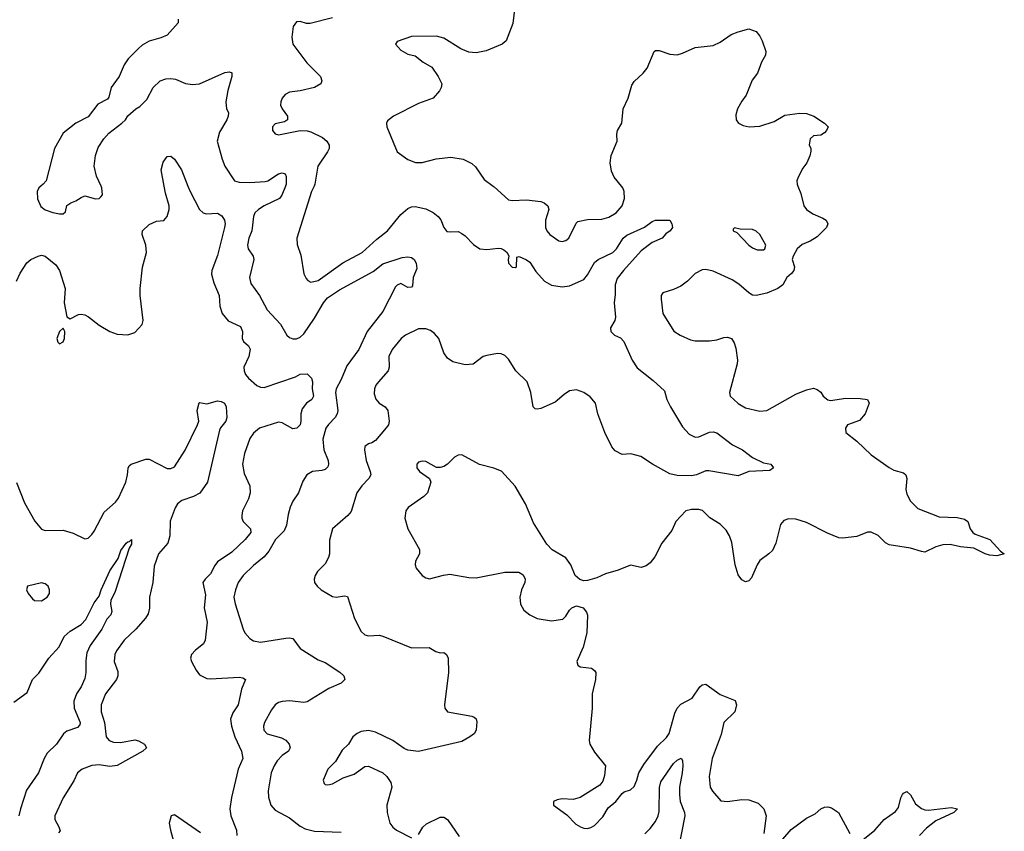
# Model space of a CAD drawing. Header units: inches. Extents: x 2001573 to 2220545, y 644482 to 846830.
# Tile 718 of 755: x 2152768 to 2158252, y 796404 to 800927. Entities that reach past the tile are written whole.
import ezdxf

# ---------------------------------------------------------------- set-up
doc = ezdxf.new("R2010")
doc.units = ezdxf.units.IN
doc.header["$MEASUREMENT"] = 0
doc.layers.add('C1759', color=7, linetype='Continuous')
doc.layers.add('C1850', color=7, linetype='Continuous')

msp = doc.modelspace()

# ---------------------------------------------------------------- linework, layer by layer
at = {"layer": 'C1759', "color": 5}
for points, elevation in [([(2152750.8, 799470), (2152770, 799514.4), (2152806.9, 799573.1), (2152829.6, 799590), (2152870, 799610.2), (2152890, 799614.3), (2152910, 799610.3), (2152970, 799560.3), (2152990.2, 799530), (2153022, 799430), (2153015.3, 799350), (2153030.9, 799270.9), (2153050, 799261), (2153095.3, 799284.7), (2153110, 799286.7), (2153130, 799281.7), (2153151, 799271), (2153210, 799224.9), (2153270, 799188.9), (2153310, 799174.6), (2153370, 799170.3), (2153410, 799183.8), (2153450, 799228), (2153456.4, 799250), (2153438.4, 799390), (2153438.2, 799430), (2153452.5, 799547.5), (2153474.3, 799630), (2153470.9, 799670), (2153449.7, 799730), (2153451.3, 799750), (2153490, 799785.7), (2153530, 799803.7), (2153570, 799808.2), (2153590, 799830.8), (2153599.8, 799870), (2153599.8, 799890), (2153580.6, 799960.6), (2153573.1, 800000)], 320), ([(2152886.4, 800000), (2152874, 799990), (2152864.9, 799970), (2152868.1, 799928.1), (2152885.8, 799885.8), (2152910, 799867.3), (2152952.8, 799852.8), (2152990, 799844.4), (2153010, 799844.9), (2153022.7, 799857.3), (2153030, 799891.3), (2153052.5, 799907.5), (2153081.5, 799918.5), (2153110, 799936), (2153130, 799944.7), (2153190, 799928), (2153210, 799931), (2153220.2, 799939.8), (2153229.1, 799950.9), (2153226, 799990), (2153221.5, 800000)], 340), ([(2153705.1, 800000), (2153716.8, 799970), (2153770, 799868.8), (2153790, 799850.2), (2153806.2, 799846.2), (2153870, 799848.6), (2153894, 799834), (2153908.6, 799810), (2153912.2, 799790), (2153908.7, 799770), (2153870, 799612.3), (2153838.3, 799530), (2153836.9, 799510), (2153850, 799460.5), (2153878.8, 799390), (2153883.6, 799330), (2153896.5, 799290), (2153929.4, 799249.4), (2153997.5, 799217.5), (2154008.2, 799190), (2154007.9, 799150), (2154013.8, 799133.8), (2154041.6, 799110), (2154051.3, 799091.3), (2154043.5, 799050), (2154017.1, 798990), (2154018.6, 798970), (2154026.4, 798950), (2154042.2, 798930), (2154088.9, 798888.9), (2154110, 798879.2), (2154130, 798877.9), (2154303.4, 798936.6), (2154330, 798952.2), (2154370, 798954), (2154393.7, 798930), (2154398, 798910), (2154397.5, 798870), (2154405.2, 798830), (2154394.6, 798810), (2154365.5, 798790), (2154340.9, 798759.1), (2154333.6, 798730), (2154334.6, 798690), (2154330.4, 798670), (2154311, 798650), (2154290, 798648), (2154230, 798681.4), (2154210, 798683.4), (2154103.1, 798650), (2154070, 798623.1), (2154050, 798593.7), (2154020.4, 798510), (2154009, 798450), (2154017.5, 798397.5), (2154050.1, 798330), (2154052.2, 798290), (2154042.4, 798257.6), (2154009.4, 798190), (2154004.5, 798164.4), (2154004.7, 798150), (2154013.4, 798130), (2154054.2, 798090), (2154055.1, 798070), (2154024.4, 798030), (2153950, 797960.4), (2153870, 797905.7), (2153854.3, 797885.7), (2153830, 797839.3), (2153801.2, 797810), (2153788.4, 797790), (2153802.5, 797722.5), (2153794.6, 797650), (2153812.3, 797570), (2153801.8, 797470), (2153791.4, 797448.6), (2153746.6, 797413.4), (2153724.9, 797390), (2153718.9, 797370), (2153725.3, 797350), (2153750, 797303), (2153770, 797276.4), (2153810, 797256), (2153830, 797253.4), (2153990, 797263.7), (2154010, 797260.4), (2154024.9, 797250), (2154003.2, 797196.8), (2153984.7, 797110), (2153955.9, 797064.1), (2153942.8, 797030), (2153946.9, 796990), (2153966.7, 796930), (2154003.8, 796850), (2154010.2, 796810), (2153984.2, 796750), (2153947.8, 796592.2), (2153939, 796530), (2153944.9, 796490), (2153976, 796410), (2153978.3, 796381.7)], 320), ([(2154248.6, 800000), (2154228.5, 799950), (2154215.5, 799930), (2154130.3, 799890), (2154098, 799870), (2154077.8, 799850), (2154070.2, 799829.8), (2154061.3, 799750), (2154044, 799710), (2154036.9, 799670), (2154040.3, 799650), (2154068.7, 799610), (2154072.6, 799590), (2154047.8, 799490), (2154056.3, 799456.3), (2154103.6, 799390), (2154146.9, 799310), (2154220.3, 799230), (2154255.8, 799170), (2154270, 799157), (2154290, 799148.1), (2154310, 799148.4), (2154330, 799158.8), (2154350, 799176.2), (2154410, 799264.5), (2154460.8, 799350), (2154483.2, 799376.8), (2154550, 799421.8), (2154736.7, 799523.3), (2154790, 799566.5), (2154898.8, 799601.2), (2154930, 799606.4), (2154950, 799602), (2154964.7, 799590), (2154977.1, 799570), (2154979.1, 799540.9), (2154960.3, 799490), (2154955.6, 799444.4), (2154950, 799436.2), (2154930, 799435.1), (2154890, 799456.3), (2154870, 799448), (2154861.7, 799438.3), (2154790, 799300.3), (2154703.2, 799190), (2154657.3, 799090), (2154590, 798998.7), (2154557.9, 798922.1), (2154530.2, 798870), (2154526.4, 798850), (2154540.2, 798750), (2154536, 798730), (2154524.5, 798710), (2154488, 798672), (2154473.5, 798650), (2154457, 798590), (2154462.3, 798530), (2154486.2, 798470), (2154488.2, 798450), (2154484.3, 798435.7), (2154470, 798420.4), (2154450, 798414.2), (2154398, 798410), (2154367.7, 798390), (2154344.4, 798355.6), (2154321.3, 798290), (2154290, 798243.7), (2154274.6, 798210), (2154262.8, 798170), (2154253.4, 798110), (2154241.1, 798078.9), (2154192.9, 798030), (2154155.1, 797964.9), (2154130, 797934), (2154070, 797886), (2154013.4, 797830), (2153984.4, 797790), (2153970.4, 797750), (2153960.5, 797710), (2153967.9, 797672.1), (2154011.8, 797530), (2154022, 797510), (2154050, 797479.5), (2154070, 797465.7), (2154110, 797458.3), (2154250, 797480.9), (2154270, 797482.6), (2154290, 797478), (2154330, 797423.8), (2154430, 797360.4), (2154470, 797344.9), (2154551.6, 797291.6), (2154574, 797270), (2154578.4, 797250), (2154559.3, 797230), (2154490, 797200.8), (2154370, 797125.1), (2154350, 797121.5), (2154270, 797131.5), (2154230, 797127.8), (2154210, 797122.7), (2154190.4, 797110), (2154170, 797080.5), (2154131.3, 797010), (2154126, 796990), (2154127.7, 796967.7), (2154147.1, 796947.1), (2154225.5, 796925.5), (2154250, 796912), (2154268.8, 796890), (2154274, 796870), (2154264.9, 796850), (2154230, 796827.1), (2154202.8, 796797.2), (2154185.4, 796770), (2154169.2, 796730), (2154152.2, 796630), (2154154.6, 796594.6), (2154166.7, 796550), (2154190, 796521.5), (2154270, 796480.2), (2154330, 796432.3), (2154357.7, 796417.7), (2154410, 796404.4), (2154558.9, 796398.9)], 340), ([(2154407.5, 800000), (2154393.4, 799970), (2154311.4, 799710), (2154313.5, 799673.5), (2154334.2, 799614.2), (2154351.3, 799511.3), (2154364.5, 799484.5), (2154373.6, 799473.6), (2154390, 799464.6), (2154430, 799474.4), (2154567.5, 799572.5), (2154675.6, 799630), (2154756.5, 799703.5), (2154816.1, 799750), (2154890, 799841.2), (2154930, 799874.2), (2154950, 799883.9), (2154970, 799885.8), (2155030, 799872.6), (2155070, 799853.1), (2155099.3, 799830), (2155112.7, 799812.7), (2155130.4, 799770), (2155147.7, 799747.7), (2155170, 799744.2), (2155210, 799746.3), (2155230, 799736.5), (2155250, 799722.3), (2155295, 799675), (2155330, 799650.3), (2155370, 799646.3), (2155433.3, 799653.3), (2155450, 799652), (2155464.6, 799644.6), (2155484, 799630), (2155492, 799610), (2155488, 799590), (2155490.8, 799570), (2155510, 799548.4), (2155530, 799545.5), (2155535.1, 799550), (2155536.4, 799603.6), (2155550, 799606.8), (2155590, 799588.5), (2155610, 799575.3), (2155643.3, 799523.3), (2155690.3, 799470), (2155730, 799448.4), (2155790, 799438.6), (2155830, 799444.7), (2155910, 799480.2), (2155930, 799504.6), (2155970, 799573.8), (2155990, 799591.2), (2156071.1, 799630), (2156092, 799650), (2156129.8, 799710), (2156150, 799726.7), (2156248.2, 799771.8), (2156290, 799802.4), (2156310, 799810.5), (2156390, 799810.6), (2156400.7, 799790), (2156404, 799770), (2156390.8, 799750), (2156366.9, 799733.1), (2156347.3, 799710), (2156290, 799684.7), (2156230, 799638.5), (2156130.2, 799530), (2156095.9, 799484.1), (2156085.1, 799450), (2156084.5, 799395.5), (2156078.5, 799350), (2156086.2, 799270), (2156083.2, 799250), (2156058.7, 799210), (2156060.3, 799190), (2156080.4, 799170), (2156113.6, 799153.6), (2156133.7, 799133.7), (2156180.2, 799030), (2156207.5, 798987.5), (2156296.8, 798916.8), (2156359.5, 798859.5), (2156373.1, 798810), (2156392.4, 798770), (2156458.9, 798658.9), (2156497.3, 798617.3), (2156530, 798600.9), (2156550, 798601.7), (2156610, 798628.2), (2156630, 798630.3), (2156650, 798624.4), (2156737.8, 798557.7), (2156794, 798530), (2156850, 798488), (2156910, 798457.1), (2156951, 798450), (2156966.8, 798430), (2156945.5, 798414.5), (2156830, 798408.5), (2156770, 798385.1), (2156606.1, 798413.9), (2156590, 798414), (2156537.3, 798390), (2156510, 798385.3), (2156430, 798387.2), (2156390, 798396.2), (2156292.6, 798450), (2156227.5, 798492.5), (2156171.7, 798508.3), (2156123.9, 798503.9), (2156084.4, 798524.4), (2156066.2, 798546.2), (2156026.3, 798626.3), (2155987.3, 798730), (2155975.1, 798790), (2155945.5, 798825.5), (2155910, 798849.8), (2155870, 798864.4), (2155830, 798858.3), (2155800.6, 798839.4), (2155750, 798796.3), (2155670, 798761.3), (2155650, 798756.2), (2155639.5, 798759.5), (2155627.3, 798770), (2155614.7, 798850), (2155594.5, 798910), (2155531.1, 798970), (2155490, 799034.5), (2155470, 799055.6), (2155450, 799065.6), (2155430, 799066.3), (2155370, 799055.8), (2155350, 799049.7), (2155292.9, 799007.1), (2155250, 799003.5), (2155181.3, 799021.3), (2155150, 799041), (2155130, 799071.5), (2155102.3, 799150), (2155079.1, 799179.1), (2155055.4, 799195.4), (2155030, 799203.9), (2154990, 799204.4), (2154917, 799170), (2154892, 799150), (2154842.3, 799090), (2154823.2, 799050), (2154825.5, 798990), (2154820.9, 798970), (2154766.3, 798910), (2154751.6, 798890), (2154744, 798870), (2154742.5, 798842.5), (2154752, 798812), (2154770, 798790.7), (2154802.8, 798770), (2154819.1, 798750), (2154826.4, 798690), (2154822.4, 798670), (2154810, 798652.3), (2154750, 798582), (2154730, 798569.6), (2154710, 798563.7), (2154690.5, 798549.5), (2154688.2, 798530), (2154698.3, 798470), (2154720.8, 798410), (2154723.6, 798390), (2154713.1, 798370), (2154674.3, 798330), (2154646.3, 798290), (2154613.9, 798186.1), (2154595.5, 798164.5), (2154510.3, 798089.7), (2154493.5, 798026.5), (2154493.7, 797950), (2154488.8, 797930), (2154470, 797895.1), (2154427.5, 797852.5), (2154413.4, 797830), (2154408.2, 797810), (2154410.5, 797790.5), (2154424, 797770), (2154447.3, 797750), (2154510, 797712), (2154530, 797708.9), (2154577.3, 797717.3), (2154593.7, 797713.7), (2154633.7, 797590), (2154670, 797517.3), (2154690, 797499.3), (2154710, 797494), (2154770, 797496.5), (2154790, 797492), (2154950, 797426), (2155048.2, 797428.2), (2155085.8, 797405.8), (2155110, 797399.3), (2155130, 797400.7), (2155146, 797390), (2155154, 797370), (2155156, 797290), (2155134.8, 797110), (2155136, 797090), (2155150.8, 797070.8), (2155286, 797046), (2155299.8, 797039.8), (2155310, 797032), (2155314.4, 797014.4), (2155310.7, 796970), (2155301, 796950), (2155276, 796930), (2155230, 796905.6), (2154990, 796849.6), (2154930, 796857), (2154910, 796865.1), (2154846.6, 796910), (2154750, 796956.4), (2154710, 796966.6), (2154670, 796960.5), (2154647.3, 796950), (2154624, 796930), (2154598.8, 796890), (2154563.4, 796856.6), (2154526.4, 796793.6), (2154484.9, 796750), (2154458.8, 796690), (2154464.7, 796670), (2154470, 796664.7), (2154483.5, 796663.5), (2154510, 796668), (2154570, 796702), (2154630, 796722), (2154690, 796764.9), (2154710, 796768), (2154790.2, 796730.2), (2154812.2, 796710), (2154835.8, 796675.8), (2154840.3, 796650), (2154812.9, 796550), (2154814.9, 796510), (2154830.3, 796450.3), (2154846.6, 796426.6), (2154867.3, 796410), (2154950, 796367.7)], 360), ([(2157101.6, 800000), (2157117.8, 799957.8), (2157135.3, 799890), (2157150.4, 799870), (2157184.7, 799844.7), (2157242, 799822), (2157260.4, 799810), (2157268.5, 799790), (2157262, 799770), (2157210, 799717.4), (2157170, 799692.6), (2157125.9, 799674.1), (2157098.4, 799650), (2157075.5, 799610), (2157070.5, 799590), (2157084, 799550), (2157078.8, 799530), (2157067.5, 799512.5), (2157041, 799490), (2157018, 799450), (2156991.3, 799430), (2156930, 799403.7), (2156870, 799389.6), (2156850, 799392.3), (2156830, 799404.5), (2156773.8, 799453.8), (2156736.6, 799476.6), (2156630, 799525.3), (2156590, 799534.2), (2156570, 799532.4), (2156530, 799513), (2156487.2, 799470), (2156450, 799443.1), (2156410, 799424), (2156350, 799405.2), (2156340.5, 799390), (2156340.4, 799370), (2156350.4, 799290), (2156411.7, 799191.7), (2156446.8, 799170), (2156503.7, 799143.7), (2156530, 799138.3), (2156610, 799138), (2156650, 799143.1), (2156690, 799156.5), (2156710, 799157.6), (2156733.4, 799150), (2156747, 799127), (2156756.7, 799096.7), (2156766.7, 799030), (2156764.9, 799010), (2156720.5, 798850), (2156726, 798830), (2156744.9, 798810), (2156770, 798787.9), (2156810, 798763.6), (2156890, 798745.3), (2156930, 798748.8), (2157090, 798840.4), (2157150, 798864.9), (2157190, 798874), (2157210, 798866.8), (2157230, 798850.8), (2157244, 798830), (2157268.5, 798808.5), (2157284.4, 798804.4), (2157370, 798818.7), (2157450, 798816.4), (2157490.4, 798810.3), (2157499.1, 798790), (2157476.3, 798730), (2157446.2, 798693.8), (2157378.8, 798670), (2157368, 798650), (2157370, 798626.8), (2157430, 798578), (2157510, 798502.6), (2157610, 798431.6), (2157637.3, 798417.3), (2157690, 798401.1), (2157704.4, 798390), (2157708.9, 798370), (2157703.2, 798310), (2157710, 798284), (2157730, 798243.8), (2157770, 798203.1), (2157890, 798156), (2157990, 798152.4), (2158030, 798143.1), (2158048, 798130), (2158062.4, 798090), (2158076.3, 798070), (2158090, 798060.4), (2158171.1, 798031.1), (2158230, 797964.7), (2158252, 797950), (2158210, 797939.5), (2158170, 797942.3), (2158144.5, 797950), (2158082.8, 797982.8), (2158008.8, 797988.8), (2157950, 798003.5), (2157910, 798000.4), (2157870.8, 797990), (2157810, 797960.4), (2157790, 797962.7), (2157730, 797982.9), (2157610, 798001.4), (2157590, 798012.4), (2157550, 798053.5), (2157510, 798071.5), (2157490, 798071.8), (2157430, 798048), (2157350, 798038), (2157330, 798040.3), (2157266.6, 798066.6), (2157150, 798125.4), (2157090, 798142.9), (2157050, 798145.6), (2157024.5, 798135.5), (2157005.3, 798114.7), (2156980.3, 798010), (2156960.3, 797970), (2156940.4, 797950), (2156890, 797913.6), (2156874.6, 797890), (2156843.9, 797816.1), (2156830, 797799.3), (2156810, 797795.1), (2156790, 797805.2), (2156770, 797834), (2156752.6, 797890), (2156734.1, 798014.1), (2156721.7, 798050), (2156702.4, 798082.4), (2156670, 798115.1), (2156611, 798151), (2156571.5, 798191.5), (2156550, 798197.3), (2156510, 798198.3), (2156478.8, 798190), (2156422, 798130), (2156399.3, 798080.7), (2156344.6, 798010), (2156305.8, 797934.2), (2156279.3, 797900.7), (2156257.1, 797882.9), (2156230, 797875.1), (2156170, 797887), (2156100.5, 797859.5), (2156030, 797839.1), (2155982.4, 797817.6), (2155930, 797801.7), (2155910, 797800.4), (2155887.1, 797807.1), (2155861.6, 797830), (2155836.9, 797890), (2155810, 797929.2), (2155732.9, 797972.9), (2155704, 798004), (2155630, 798122.7), (2155584.7, 798230), (2155527.1, 798327.1), (2155451.9, 798411.9), (2155408.8, 798428.8), (2155328.7, 798448.7), (2155230, 798502.7), (2155210, 798501.2), (2155190, 798489.2), (2155150.8, 798450), (2155130, 798437), (2155110, 798432), (2155090, 798432.3), (2155030, 798464.5), (2155010, 798467), (2154990, 798460.9), (2154980.5, 798450), (2154979.3, 798430), (2154994.8, 798410), (2155050.7, 798370.7), (2155058.8, 798350), (2155039.3, 798290), (2155019.1, 798270), (2154931.8, 798208.2), (2154918, 798190), (2154912.7, 798150), (2154930.3, 798090.3), (2154995.6, 797975.6), (2154994.9, 797950), (2154973, 797910), (2154970.5, 797890), (2154976.3, 797870), (2155010, 797830.7), (2155030, 797816.3), (2155050, 797810.6), (2155128, 797832), (2155163.5, 797836.5), (2155270, 797819.5), (2155310, 797817.6), (2155470, 797848.4), (2155547.7, 797847.7), (2155572.7, 797832.7), (2155584, 797810), (2155582, 797790), (2155563.8, 797750), (2155553, 797710), (2155558, 797670), (2155576.4, 797636.4), (2155610, 797610.6), (2155650.4, 797590.4), (2155730, 797576.3), (2155792.9, 797587.1), (2155810, 797602.8), (2155830, 797637.3), (2155842.7, 797650), (2155870, 797661.6), (2155906, 797650), (2155925.2, 797625.2), (2155930.6, 797609.4), (2155926, 797510), (2155906.4, 797430), (2155870.7, 797350), (2155876, 797330), (2155890, 797320.7), (2155952.7, 797312.7), (2155970, 797301), (2155976.3, 797290), (2155975.8, 797250), (2155956.5, 797170), (2155956.9, 797090), (2155939.5, 796910), (2155943.7, 796890), (2155970, 796844.9), (2156030.6, 796770), (2156025.2, 796714.8), (2156016.4, 796683.6), (2155998.8, 796661.2), (2155890, 796592.3), (2155850, 796580.9), (2155790, 796585.2), (2155760.7, 796579.3), (2155742, 796570), (2155741, 796550), (2155816.1, 796496.1), (2155864.7, 796444.7), (2155891.3, 796430), (2155910, 796422), (2155930, 796420.7), (2155950, 796424.9), (2155970, 796437.3), (2156015.6, 796484.4), (2156045.7, 796534.3), (2156089.2, 796570), (2156124.1, 796615.9), (2156135.5, 796624.5), (2156170, 796636.3), (2156190, 796654), (2156206, 796690), (2156215.8, 796730), (2156243.6, 796776.4), (2156321.3, 796878.7), (2156370, 796926.9), (2156385, 796950), (2156417.6, 797062.4), (2156430, 797090.3), (2156450, 797112.3), (2156513.6, 797146.4), (2156557, 797210), (2156570, 797220.4), (2156590, 797223.7), (2156670, 797167.1), (2156753.5, 797133.5), (2156760.7, 797110), (2156750.4, 797069.7), (2156690.2, 797009.8), (2156675.5, 796944.5), (2156624.1, 796810), (2156608.6, 796710), (2156613.8, 796650), (2156627.1, 796627.1), (2156673.7, 796573.7), (2156710, 796570.3), (2156790, 796580.7), (2156830, 796579.6), (2156880.5, 796560.5), (2156912.4, 796530), (2156925.3, 796490), (2156912.7, 796392.7)], 380), ([(2155404.3, 800000), (2155410, 799995.8), (2155490, 799923.7), (2155510, 799919.6), (2155590, 799923.6), (2155670, 799913.6), (2155690, 799907.2), (2155710.3, 799890), (2155716, 799870), (2155696.8, 799810), (2155696.2, 799770), (2155704.7, 799750), (2155720.9, 799730), (2155770, 799694.7), (2155790, 799690.2), (2155810, 799696.9), (2155826.3, 799710), (2155866.6, 799793.4), (2155876.6, 799803.4), (2155930, 799814.3), (2156010, 799815), (2156050, 799826), (2156090, 799850.2), (2156124.4, 799890), (2156136.4, 799930), (2156134.2, 799970), (2156127.1, 799990), (2156119.2, 800000)], 380), ([(2152750, 798348), (2152795.4, 798235.4), (2152852.1, 798132.1), (2152890, 798088.9), (2152910, 798081.5), (2153010, 798082), (2153065.8, 798065.8), (2153130, 798033.4), (2153150, 798038.7), (2153170, 798057.6), (2153182.4, 798077.6), (2153237.8, 798182.2), (2153301.4, 798238.6), (2153319.2, 798260.8), (2153359.6, 798350), (2153369.2, 798390), (2153371.3, 798428.7), (2153378.3, 798441.7), (2153389.3, 798450.7), (2153470, 798477.8), (2153490, 798477.6), (2153590, 798426.5), (2153610, 798426), (2153630, 798434.6), (2153690, 798529.1), (2153759.1, 798670), (2153764.9, 798690), (2153756.1, 798750), (2153767.7, 798792.3), (2153770, 798794.7), (2153810, 798787.1), (2153870, 798802.4), (2153890, 798799.6), (2153908.2, 798790), (2153918.2, 798770), (2153921.8, 798710), (2153915.6, 798690), (2153886.4, 798653.6), (2153881, 798639), (2153814.8, 798350), (2153771, 798289), (2153735.3, 798270), (2153671.6, 798248.4), (2153646.9, 798230), (2153633.1, 798206.9), (2153607, 798133), (2153603.5, 798050), (2153593.6, 798010), (2153541.2, 797950), (2153517.6, 797882.4), (2153508.7, 797790), (2153491.8, 797710), (2153491.7, 797648.3), (2153483.6, 797616.4), (2153468.6, 797591.4), (2153414.9, 797530), (2153350.4, 797470), (2153307.4, 797410), (2153298.7, 797390), (2153294.4, 797350), (2153315.1, 797295.1), (2153315.3, 797270), (2153307.6, 797250), (2153245, 797170), (2153221.4, 797110), (2153221.7, 797070), (2153240.5, 797010), (2153250, 796930.7), (2153266, 796910), (2153290, 796901.6), (2153330, 796898.6), (2153410, 796913.8), (2153430, 796909.4), (2153463.1, 796890), (2153474, 796870), (2153453.7, 796850), (2153310, 796771.2), (2153270, 796764.9), (2153210, 796774.3), (2153170, 796770.5), (2153115.3, 796750), (2153090.3, 796730), (2153070, 796685.6), (2153010.3, 796590), (2152964, 796490), (2152963.9, 796470), (2152986.9, 796430), (2152992.9, 796407.1), (2152983.4, 796396.6)], 280), ([(2152736, 797124), (2152810, 797178), (2152839.5, 797250), (2152874.9, 797285.1), (2152929.6, 797370), (2152987, 797433), (2153016.3, 797490), (2153050, 797519.5), (2153110, 797557), (2153136.2, 797583.8), (2153182.6, 797677.4), (2153210, 797714.8), (2153221.1, 797750), (2153270, 797856.3), (2153316.1, 797923.9), (2153332, 797970), (2153360.9, 798010), (2153370, 798018), (2153380.4, 798019.6), (2153390, 798031.3), (2153390, 798004), (2153377.6, 797982.4), (2153299.9, 797740.1), (2153275.5, 797690), (2153273, 797670), (2153280.5, 797630), (2153275.3, 797610), (2153253.4, 797586.6), (2153225.5, 797530), (2153160.6, 797439.4), (2153141.7, 797398.3), (2153135.5, 797355.5), (2153136, 797290), (2153130, 797256), (2153110.2, 797210), (2153083.5, 797170), (2153069.3, 797130), (2153072, 797090), (2153104.9, 797010), (2153102.4, 796997.6), (2153090, 796982.9), (2153030, 796962), (2153011.9, 796948.1), (2152973, 796890), (2152920.9, 796839.1), (2152905, 796810), (2152873.4, 796730), (2152806.6, 796633.4), (2152772, 796530), (2152764, 796490)], 260), ([(2156250, 796390.8), (2156280.4, 796419.6), (2156310, 796459.7), (2156324.7, 796490), (2156330, 796514), (2156330.9, 796649.1), (2156339.2, 796680.8), (2156410, 796782.3), (2156430, 796801.1), (2156451.9, 796811.9), (2156458.9, 796798.9), (2156461.3, 796770), (2156458.2, 796730), (2156442.5, 796650), (2156442, 796610), (2156447.3, 796570), (2156471.1, 796510), (2156472.8, 796490), (2156438, 796310)], 360), ([(2157455.3, 796350), (2157530, 796410.4), (2157582, 796470), (2157645.1, 796514.9), (2157662.4, 796537.6), (2157675.6, 796590), (2157685.1, 796610), (2157690, 796617.3), (2157710, 796626.8), (2157730, 796606.8), (2157758, 796558), (2157790, 796532.2), (2157810, 796524.4), (2157830, 796522.4), (2157956.7, 796536.7), (2157990.5, 796530.5), (2157971, 796510), (2157870, 796462.4), (2157818, 796422), (2157779.6, 796380.4)], 380), ([(2157018.8, 796361.2), (2157065.3, 796414.7), (2157150, 796478.3), (2157197.7, 796502.3), (2157230, 796530.4), (2157250, 796539.5), (2157270, 796540.4), (2157290, 796534.4), (2157328, 796510), (2157392.3, 796392.3)], 380), ([(2153775.1, 796395.1), (2153630, 796496), (2153612, 796490), (2153601.3, 796450), (2153607.4, 796410), (2153630.4, 796329.6)], 320), ([(2154990, 796386), (2155012.5, 796427.5), (2155033.9, 796446.1), (2155110, 796483), (2155130, 796484), (2155150.8, 796470), (2155215.6, 796375.6)], 360)]:
    msp.add_lwpolyline(points, dxfattribs=dict(at, elevation=elevation))
for points, elevation in [([(2156750, 799768), (2156741, 799759), (2156741, 799750), (2156761.4, 799741.4), (2156828.2, 799670), (2156850, 799654.9), (2156876.2, 799643.8), (2156910, 799644.9), (2156919, 799650), (2156923.7, 799670), (2156890, 799729.3), (2156870, 799749.4), (2156850, 799758.4), (2156780.1, 799760.1)], 380), ([(2153010, 799208.7), (2152990, 799189), (2152974.8, 799150), (2152981, 799130), (2152990, 799121), (2153010, 799131.3), (2153017, 799150), (2153019.3, 799190)], 320), ([(2152890, 797788.3), (2152811, 797770), (2152806, 797750), (2152814.8, 797730), (2152839.9, 797699.9), (2152850.6, 797690.6), (2152890, 797688.4), (2152920.7, 797710), (2152933.3, 797730), (2152934.7, 797750), (2152927.3, 797770), (2152910, 797783)], 280)]:
    msp.add_lwpolyline(points, close=True, dxfattribs=dict(at, elevation=elevation))
at = {"layer": 'C1850', "color": 5}
for points, elevation in [([(2155530.4, 801030), (2155514.9, 800905.1), (2155477.3, 800810), (2155456, 800790), (2155365.8, 800754.2), (2155310, 800742.4), (2155270, 800746), (2155225.1, 800765.1), (2155130, 800824.7), (2155090, 800835.4), (2154950, 800832.7), (2154870, 800806), (2154862, 800790), (2154890, 800758), (2154930, 800734.8), (2154970, 800724.9), (2155014.8, 800690), (2155062.8, 800662.8), (2155099.1, 800610), (2155118.8, 800570), (2155116, 800550), (2155106.8, 800530), (2155071, 800490), (2154990, 800459.5), (2154850, 800389.6), (2154816.4, 800363.6), (2154810.5, 800350), (2154812.7, 800330), (2154870, 800191.3), (2154930, 800148.2), (2154971.8, 800131.8), (2155010, 800131.5), (2155088.1, 800151.9), (2155170, 800161.3), (2155238.8, 800150), (2155285.7, 800125.7), (2155307.2, 800107.2), (2155355.8, 800035.8), (2155404.3, 800000)], 380), ([(2153651, 800930), (2153651, 800910), (2153590, 800841.2), (2153554.2, 800825.8), (2153490, 800807.3), (2153450, 800784.5), (2153430, 800767), (2153371.6, 800708.5), (2153350, 800675.1), (2153322.6, 800610), (2153278, 800550), (2153264, 800496), (2153256.3, 800483.7), (2153204.1, 800455.9), (2153150, 800385.2), (2153081, 800350), (2153010, 800294), (2152962, 800210), (2152914.8, 800030), (2152898.8, 800010), (2152886.4, 800000)], 340), ([(2154510, 800937.9), (2154386.6, 800906.6), (2154365.4, 800905.4), (2154330, 800916.3), (2154310, 800915.1), (2154290.4, 800890), (2154284.4, 800830), (2154290, 800791.3), (2154366.6, 800686.6), (2154444, 800610), (2154450, 800586), (2154446, 800570), (2154410.3, 800549.7), (2154330, 800531.1), (2154270, 800523.1), (2154246, 800510), (2154230.3, 800489.7), (2154222.4, 800470), (2154221.3, 800450), (2154230.3, 800430), (2154259.5, 800390), (2154259.1, 800370), (2154242, 800358), (2154190, 800346.6), (2154175.5, 800330), (2154176.3, 800310), (2154190, 800290.8), (2154210, 800285.5), (2154330, 800309), (2154370, 800308), (2154390, 800302.4), (2154455.3, 800270), (2154479.6, 800250), (2154491.7, 800228.3), (2154491.8, 800210), (2154482.6, 800190), (2154428.9, 800110), (2154412.2, 800010), (2154407.5, 800000)], 360), ([(2156119.2, 800000), (2156079.7, 800050), (2156063.7, 800083.7), (2156057.1, 800130), (2156062.4, 800170), (2156096.3, 800250), (2156093.3, 800290), (2156097.6, 800310), (2156120.9, 800350), (2156129.5, 800430), (2156156.9, 800490), (2156178, 800562), (2156190, 800582), (2156240.9, 800630), (2156262.3, 800657.7), (2156302, 800750), (2156310, 800755.3), (2156330, 800755), (2156390, 800734.2), (2156430, 800731.3), (2156459.9, 800740.1), (2156530, 800772), (2156630, 800784), (2156670, 800802), (2156730, 800844.9), (2156770, 800859.1), (2156830, 800876), (2156870, 800861), (2156890, 800836), (2156903, 800810), (2156923, 800750), (2156922, 800730), (2156900.5, 800690), (2156878, 800630), (2156847.7, 800590), (2156813.4, 800506.6), (2156790, 800474), (2156766.8, 800430), (2156756.9, 800396.9), (2156758, 800370), (2156770.9, 800350.9), (2156798, 800338), (2156830.7, 800330.7), (2156890, 800334), (2156970, 800360.5), (2157030, 800394.9), (2157113.6, 800406.4), (2157150, 800405.3), (2157191.3, 800390), (2157251.3, 800350), (2157270.6, 800330.6), (2157262, 800310), (2157250, 800296), (2157230, 800283.7), (2157190, 800280.7), (2157170, 800262.7), (2157164.4, 800230), (2157174, 800210), (2157174.9, 800194.9), (2157168.2, 800168.2), (2157152.9, 800130), (2157130, 800099.6), (2157103.2, 800050), (2157097.3, 800030), (2157097.8, 800010), (2157101.6, 800000)], 380), ([(2153221.5, 800000), (2153196.1, 800056.1), (2153182, 800110), (2153189.6, 800170), (2153204.9, 800215.1), (2153236.6, 800263.4), (2153264.4, 800295.6), (2153336, 800350), (2153357.2, 800370), (2153370, 800390.8), (2153414, 800430), (2153437, 800443), (2153476.8, 800483.2), (2153511.2, 800548.8), (2153550, 800587.3), (2153581.7, 800598.3), (2153610, 800599.5), (2153635.4, 800595.4), (2153691.7, 800571.7), (2153730, 800566.3), (2153769, 800569), (2153910, 800632.9), (2153937.3, 800637.3), (2153950.4, 800630.4), (2153950.4, 800610.4), (2153927.1, 800532.9), (2153916.9, 800470), (2153920.4, 800430), (2153930.4, 800410), (2153928.4, 800390), (2153921.3, 800370), (2153880, 800300), (2153867.4, 800250), (2153894.9, 800150), (2153911.3, 800111.3), (2153964.4, 800030), (2153990, 800021.4), (2154050, 800019.6), (2154134.3, 800025.7), (2154150.4, 800029.6), (2154210, 800068.2), (2154230, 800073.6), (2154247.4, 800067.4), (2154252.6, 800052.6), (2154252.7, 800010), (2154248.6, 800000)], 340), ([(2153573.1, 800000), (2153556.1, 800090), (2153567.3, 800132.7), (2153590, 800164.4), (2153610, 800166.4), (2153630, 800150.4), (2153670.1, 800090.1), (2153705.1, 800000)], 320)]:
    msp.add_lwpolyline(points, dxfattribs=dict(at, elevation=elevation))

doc.saveas('drawing.dxf')
